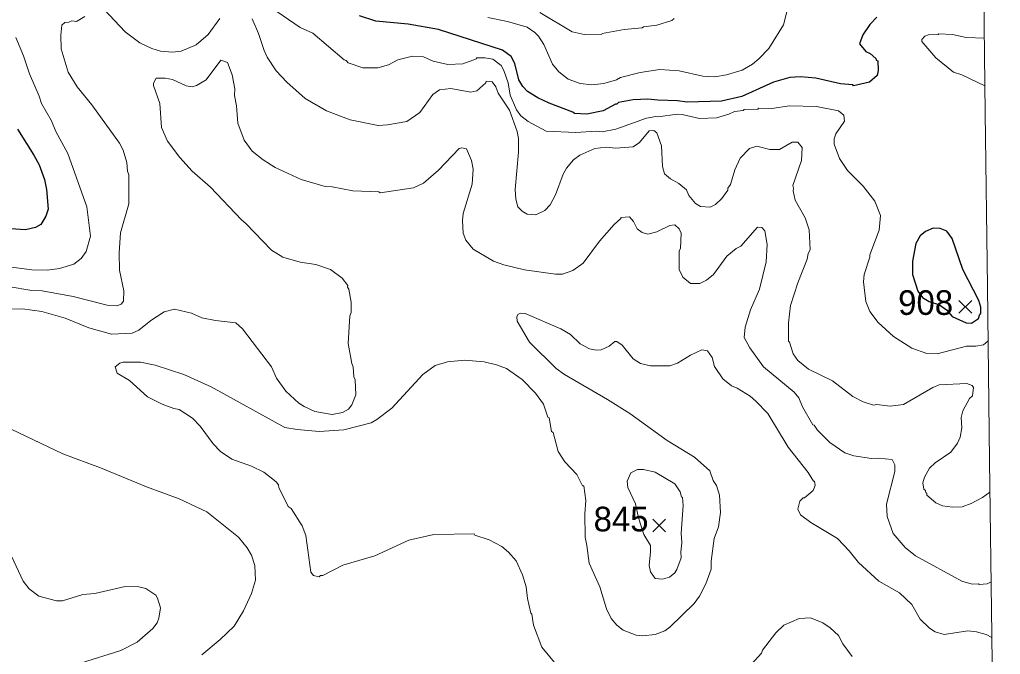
# Model space of a CAD drawing. Extents: x 265.7 to 292.1, y 7676.2 to 7704.2.
# Drawn here: x 288.719 to 291.905, y 7694.536 to 7696.597 of the extents above; entities that cross this region are included whole.
import ezdxf
from ezdxf.enums import TextEntityAlignment as Align

# ---------------------------------------------------------------- set-up
doc = ezdxf.new("R2010")
doc.units = 0
doc.header["$LTSCALE"] = 0.032
for name, color, linetype, lineweight in [('1', 7, 'Continuous', 25), ('2', 7, 'Continuous', 13), ('21', 7, 'Continuous', 25), ('63', 7, 'Continuous', 25)]:
    doc.layers.add(name, color=color, linetype=linetype, lineweight=lineweight)
doc.layers.add('61', color=7, linetype='Continuous')

msp = doc.modelspace()

# ---------------------------------------------------------------- linework, layer by layer
at = {"layer": '1'}
for points in [[(291.5034, 7696.6049), (291.4803, 7696.5809), (291.4579, 7696.5474), (291.4475, 7696.5187), (291.4683, 7696.4932), (291.4819, 7696.4868), (291.5002, 7696.4708), (291.501, 7696.4653), (291.5066, 7696.4629), (291.5082, 7696.4317), (291.5042, 7696.4158), (291.4795, 7696.3934), (291.4276, 7696.3823), (291.4252, 7696.3855), (291.3853, 7696.3886), (291.3055, 7696.407), (291.256, 7696.411), (291.2209, 7696.4094), (291.1683, 7696.3934), (291.0645, 7696.3479), (290.9991, 7696.332), (290.8874, 7696.3288), (290.8555, 7696.3336), (290.7916, 7696.3352), (290.7597, 7696.3392), (290.7118, 7696.3368), (290.664, 7696.328), (290.6592, 7696.3224), (290.6544, 7696.3224), (290.6145, 7696.3009), (290.5618, 7696.2897), (290.5211, 7696.2921), (290.5163, 7696.2969), (290.4389, 7696.3256), (290.4022, 7696.3432), (290.3687, 7696.3639), (290.3535, 7696.3799), (290.3408, 7696.4014), (290.3272, 7696.4541), (290.316, 7696.4772), (290.2873, 7696.498), (290.0798, 7696.565), (289.9809, 7696.5825), (289.8756, 7696.5921), (289.8229, 7696.6089)], [(288.7113, 7696.2418), (288.7648, 7696.1572), (288.7815, 7696.1253), (288.7991, 7696.0774), (288.8063, 7696.0455), (288.8111, 7695.9817), (288.8039, 7695.9585), (288.7871, 7695.9322), (288.7696, 7695.9218), (288.7377, 7695.9147), (288.6898, 7695.9178)]]:
    msp.add_lwpolyline(points, dxfattribs=at)
msp.add_lwpolyline([(291.6369, 7695.7153), (291.6519, 7695.6949), (291.674, 7695.6817), (291.7076, 7695.6711), (291.7297, 7695.6552), (291.7483, 7695.6331), (291.7939, 7695.6122), (291.8114, 7695.6114), (291.8338, 7695.6266), (291.8385, 7695.641), (291.8417, 7695.6426), (291.8417, 7695.6633), (291.8353, 7695.6849), (291.7827, 7695.7854), (291.7484, 7695.8859), (291.7308, 7695.9099), (291.7093, 7695.9194), (291.6861, 7695.9202), (291.6614, 7695.9091), (291.6446, 7695.8947), (291.6303, 7695.87), (291.6199, 7695.8125), (291.6199, 7695.7694)], close=True, dxfattribs=at)
at = {"layer": '2'}
for points in [[(288.993, 7696.6296), (289.0616, 7696.557), (289.1095, 7696.5211), (289.1478, 7696.5028), (289.1766, 7696.4948), (289.2149, 7696.4908), (289.2436, 7696.4948), (289.2923, 7696.5147), (289.3314, 7696.5482), (289.3689, 7696.6009)], [(291.8649, 7695.5543), (291.8496, 7695.5407), (291.8253, 7695.5369), (291.7953, 7695.5369), (291.6997, 7695.5125), (291.6662, 7695.5133), (291.6167, 7695.53), (291.5577, 7695.5683), (291.5082, 7695.6138), (291.4811, 7695.6497), (291.4683, 7695.6817), (291.4603, 7695.7455), (291.4619, 7695.7694), (291.4811, 7695.8253), (291.4811, 7695.8333), (291.5106, 7695.9131), (291.5154, 7695.9609), (291.497, 7696.0072), (291.4595, 7696.0567), (291.4084, 7696.107), (291.3821, 7696.1461), (291.3646, 7696.1924), (291.3646, 7696.2099), (291.3701, 7696.2259), (291.3981, 7696.2674), (291.3965, 7696.2873), (291.3789, 7696.3009), (291.3071, 7696.3144), (291.2193, 7696.3168), (291.1619, 7696.3089), (291.1188, 7696.3097), (291.1164, 7696.3065), (291.0725, 7696.3049), (291.0693, 7696.3017), (291.0406, 7696.2985), (291.023, 7696.2897), (290.9831, 7696.2785), (290.9273, 7696.2761), (290.8714, 7696.2889), (290.8555, 7696.2897), (290.7916, 7696.2809), (290.786, 7696.2825), (290.7557, 7696.2769), (290.656, 7696.2418), (290.6113, 7696.233), (290.5921, 7696.2346), (290.5251, 7696.2307), (290.4294, 7696.2346), (290.3703, 7696.2658), (290.3472, 7696.2849), (290.3328, 7696.3041), (290.312, 7696.3519), (290.3057, 7696.3918), (290.2921, 7696.4317), (290.2833, 7696.4477), (290.2562, 7696.4684), (290.2299, 7696.4732), (290.2027, 7696.4724), (290.2027, 7696.4692), (290.158, 7696.4533), (290.1102, 7696.4517), (290.0623, 7696.4621), (290.0304, 7696.4756), (289.9953, 7696.478), (289.9474, 7696.4661), (289.9171, 7696.4501), (289.882, 7696.4405), (289.8341, 7696.4405), (289.7862, 7696.4565), (289.7798, 7696.4645), (289.7734, 7696.466), (289.6713, 7696.553), (289.6298, 7696.5714), (289.5372, 7696.6352)], [(290.2394, 7696.6033), (290.3033, 7696.5905), (290.3671, 7696.5722), (290.3926, 7696.5554), (290.4046, 7696.5435), (290.4214, 7696.5163), (290.4501, 7696.4525), (290.47, 7696.4278), (290.5012, 7696.4038), (290.5395, 7696.3894), (290.5778, 7696.3855), (290.6161, 7696.3894), (290.6576, 7696.4014), (290.6711, 7696.4086), (290.7342, 7696.4254), (290.798, 7696.4349), (290.8618, 7696.4309), (290.9385, 7696.4134), (290.9768, 7696.411), (291.0151, 7696.4174), (291.0661, 7696.4325), (291.0996, 7696.4525), (291.1204, 7696.4692), (291.1523, 7696.5036), (291.2002, 7696.5802), (291.2137, 7696.6312)], [(288.8789, 7696.5889), (288.8877, 7696.5929), (288.9028, 7696.5913), (288.9308, 7696.6073)], [(289.4742, 7696.5993), (289.4949, 7696.5514), (289.5125, 7696.4972), (289.5229, 7696.4748), (289.5516, 7696.4309), (289.5867, 7696.3934), (289.6465, 7696.3408), (289.716, 7696.3009), (289.7926, 7696.2713), (289.8835, 7696.253), (289.9139, 7696.2554), (289.9769, 7696.2666), (290.0184, 7696.2953), (290.0615, 7696.3543), (290.083, 7696.3687), (290.1197, 7696.3735), (290.1844, 7696.3615), (290.2035, 7696.3663), (290.233, 7696.3918), (290.2346, 7696.3974), (290.2538, 7696.395), (290.2658, 7696.3783), (290.2729, 7696.3583), (290.3096, 7696.3033), (290.3352, 7696.2339), (290.3392, 7696.2115), (290.3392, 7696.1668), (290.3288, 7696.0455), (290.3304, 7696.0136), (290.3376, 7695.9889), (290.3511, 7695.9753), (290.3671, 7695.9649), (290.3958, 7695.9633), (290.4246, 7695.9777), (290.4421, 7695.9953), (290.4597, 7696.028), (290.4844, 7696.095), (290.4948, 7696.1142), (290.5179, 7696.1413), (290.5387, 7696.1572), (290.5873, 7696.1788), (290.6241, 7696.1828), (290.656, 7696.1796), (290.7118, 7696.1844), (290.7326, 7696.1979), (290.7637, 7696.2354), (290.7789, 7696.237), (290.7884, 7696.2299), (290.8044, 7696.1876), (290.8068, 7696.1205), (290.814, 7696.0966), (290.8331, 7696.0798), (290.8603, 7696.0647), (290.885, 7696.0447), (290.893, 7696.0264), (290.9145, 7696), (290.9305, 7695.9905), (290.9624, 7695.9881), (290.9791, 7695.9968), (290.9999, 7696.016), (291.0198, 7696.0431), (291.0198, 7696.0495), (291.0278, 7696.0615), (291.0422, 7696.1094), (291.0597, 7696.1477), (291.0901, 7696.1788), (291.114, 7696.186), (291.1555, 7696.1756), (291.1874, 7696.1756), (291.2281, 7696.1995), (291.2465, 7696.1995), (291.2608, 7696.182), (291.2592, 7696.1397), (291.2305, 7696.0583), (291.2329, 7696.0503)], [(290.4086, 7696.6201), (290.5139, 7696.5578), (290.5522, 7696.5482), (290.6097, 7696.5498), (290.6113, 7696.5522), (290.6831, 7696.565), (290.7406, 7696.5698), (290.7453, 7696.573), (290.7884, 7696.5794), (290.8379, 7696.5937), (290.8451, 7696.6001)], [(288.9052, 7696.3791), (288.8757, 7696.4262), (288.8534, 7696.502), (288.8526, 7696.5467), (288.8558, 7696.5794), (288.8653, 7696.5881), (288.8789, 7696.5889)], [(288.7057, 7696.5387), (288.7313, 7696.4796), (288.7504, 7696.4206), (288.7824, 7696.3488), (288.7895, 7696.3248), (288.8222, 7696.2682), (288.8366, 7696.2339), (288.8749, 7696.162), (288.9372, 7695.9897), (288.9483, 7695.8939), (288.9348, 7695.8444), (288.9188, 7695.8213), (288.8949, 7695.8029), (288.8478, 7695.7886), (288.8079, 7695.7838), (288.7584, 7695.7846), (288.6244, 7695.8021)], [(291.8528, 7696.5366), (291.7939, 7696.5387), (291.7492, 7696.549), (291.7045, 7696.5506), (291.7029, 7696.5482), (291.671, 7696.5474), (291.6598, 7696.5435), (291.6502, 7696.5323), (291.6502, 7696.5259), (291.6949, 7696.4732), (291.7524, 7696.4261), (291.7795, 7696.4182), (291.8547, 7696.3825)], [(289.4167, 7696.3504), (289.4175, 7696.3727), (289.4095, 7696.4174), (289.3944, 7696.4581), (289.3721, 7696.4653), (289.3242, 7696.4014), (289.2931, 7696.3831)], [(289.2931, 7696.3831), (289.2795, 7696.3791), (289.2595, 7696.3815), (289.2157, 7696.4022), (289.1909, 7696.407), (289.1622, 7696.407), (289.1534, 7696.3903), (289.1534, 7696.3831), (289.1742, 7696.3248), (289.1797, 7696.2466), (289.1989, 7696.2019), (289.2388, 7696.1493), (289.2795, 7696.1054), (289.3385, 7696.0535), (289.4391, 7695.9466), (289.4534, 7695.9354), (289.5372, 7695.8484), (289.5739, 7695.8253), (289.6298, 7695.8101), (289.6809, 7695.8021), (289.7287, 7695.7854), (289.7662, 7695.7575), (289.7846, 7695.7343), (289.7838, 7695.7279), (289.7878, 7695.7224), (289.7958, 7695.6801), (289.7958, 7695.6466), (289.7918, 7695.6354), (289.7862, 7695.546), (289.7974, 7695.4806), (289.8021, 7695.4694), (289.8045, 7695.4375), (289.8085, 7695.4279), (289.8109, 7695.3784), (289.7974, 7695.3465), (289.787, 7695.3329), (289.767, 7695.3218), (289.7335, 7695.3154), (289.6777, 7695.325), (289.6426, 7695.3409), (289.6258, 7695.3521), (289.5835, 7695.3912), (289.5532, 7695.4327), (289.5372, 7695.4694), (289.4431, 7695.5931), (289.4215, 7695.6122), (289.3553, 7695.6202), (289.3106, 7695.629), (289.2771, 7695.6442), (289.2212, 7695.6569), (289.1877, 7695.6481), (289.1446, 7695.6202), (289.1055, 7695.5891), (289.084, 7695.5795), (289.017, 7695.5755), (288.9435, 7695.5963), (288.8669, 7695.6274), (288.7903, 7695.6489), (288.7281, 7695.6585), (288.594, 7695.6553)], [(288.6818, 7695.7303), (288.7584, 7695.7176), (288.7919, 7695.716), (288.8925, 7695.6984), (289.0026, 7695.6697), (289.0345, 7695.6681), (289.0489, 7695.6729), (289.0561, 7695.6825), (289.0576, 7695.7168), (289.0425, 7695.7838), (289.0417, 7695.8397), (289.0465, 7695.9051), (289.0728, 7695.9992), (289.0736, 7696.0934), (289.0688, 7696.1046), (289.0664, 7696.1333), (289.0553, 7696.1732), (289.0425, 7696.1955), (288.9531, 7696.32), (288.9052, 7696.3791)], [(291.8746, 7694.7715), (291.8623, 7694.7653), (291.836, 7694.7634), (291.8338, 7694.7656), (291.813, 7694.7648), (291.7795, 7694.7736), (291.6287, 7694.8566), (291.5952, 7694.8837), (291.5569, 7694.9284), (291.5369, 7694.9842), (291.5353, 7695.0241), (291.5617, 7695.1295), (291.5617, 7695.1518), (291.5529, 7695.1694), (291.5082, 7695.1734), (291.4859, 7695.1718), (291.4284, 7695.1805), (291.3997, 7695.1909), (291.351, 7695.2244), (291.3103, 7695.2643), (291.2999, 7695.2803), (291.2951, 7695.2819), (291.2616, 7695.3401), (291.2496, 7695.3689), (291.2345, 7695.388), (291.1355, 7695.4702), (291.0909, 7695.5316), (291.0725, 7695.5652), (291.0757, 7695.5987), (291.0932, 7695.6545), (291.122, 7695.7216), (291.1435, 7695.8109), (291.1475, 7695.8668), (291.1395, 7695.9115), (291.13, 7695.9218), (291.1156, 7695.9234), (291.0613, 7695.8612), (291.047, 7695.854), (291.0166, 7695.8293), (290.9728, 7695.7694), (290.9504, 7695.7511), (290.9289, 7695.7407), (290.8978, 7695.7399), (290.873, 7695.7607), (290.8618, 7695.7854), (290.861, 7695.8468), (290.8658, 7695.854), (290.8682, 7695.9035), (290.8618, 7695.9179), (290.8475, 7695.9306), (290.8307, 7695.929), (290.7884, 7695.9083), (290.7597, 7695.9003), (290.7406, 7695.9059), (290.7246, 7695.9179), (290.7134, 7695.9418), (290.6999, 7695.957), (290.6719, 7695.9546), (290.6719, 7695.9514), (290.6496, 7695.9314), (290.6025, 7695.878), (290.549, 7695.8061), (290.5155, 7695.783), (290.482, 7695.771), (290.4597, 7695.771), (290.3591, 7695.7846), (290.2921, 7695.8006), (290.2586, 7695.8125), (290.1916, 7695.8516), (290.1684, 7695.8812), (290.1596, 7695.9035), (290.1572, 7695.945), (290.1596, 7695.9673), (290.1884, 7696.0631), (290.1916, 7696.111), (290.1868, 7696.1397), (290.17, 7696.178), (290.1549, 7696.1812), (290.1469, 7696.1788), (290.079, 7696.1078), (290.0304, 7696.0655), (289.9985, 7696.0511), (289.8899, 7696.0344), (289.8859, 7696.0383), (289.8006, 7696.0415), (289.7335, 7696.0543), (289.7112, 7696.0551), (289.633, 7696.0782), (289.5484, 7696.1173), (289.5101, 7696.1413), (289.4742, 7696.17), (289.4479, 7696.2051), (289.4271, 7696.261), (289.4231, 7696.3168), (289.4167, 7696.3504)], [(291.2329, 7696.0503), (291.2313, 7696.0407), (291.2377, 7696.0104), (291.2704, 7695.953), (291.2832, 7695.9147), (291.2864, 7695.85), (291.2808, 7695.8381)], [(291.2808, 7695.8381), (291.2776, 7695.8189), (291.2465, 7695.7423), (291.2225, 7695.6689), (291.2161, 7695.613), (291.2161, 7695.5532), (291.2201, 7695.55), (291.2321, 7695.5125), (291.2465, 7695.4902), (291.2816, 7695.4622), (291.3598, 7695.4247), (291.4252, 7695.3736), (291.4587, 7695.3561), (291.4922, 7695.3457), (291.5034, 7695.3473), (291.5465, 7695.3425), (291.5904, 7695.3473), (291.6853, 7695.4024), (291.7061, 7695.4111), (291.7955, 7695.4159), (291.813, 7695.4095), (291.8178, 7695.4024), (291.8146, 7695.376), (291.805, 7695.3665), (291.7827, 7695.3274), (291.7779, 7695.305), (291.7795, 7695.2715), (291.7747, 7695.2412), (291.7651, 7695.222), (291.7436, 7695.1933), (291.6933, 7695.1582), (291.6742, 7695.1406), (291.6582, 7695.1119), (291.6534, 7695.0928), (291.6566, 7695.0728), (291.6614, 7695.068), (291.6622, 7695.0608), (291.6662, 7695.0593), (291.6662, 7695.0537), (291.6949, 7695.0281), (291.7173, 7695.0185), (291.7492, 7695.0146), (291.7811, 7695.0154), (291.8098, 7695.0257), (291.8465, 7695.0457), (291.871, 7695.0629)], [(291.8769, 7694.5913), (291.8585, 7694.6012), (291.8274, 7694.61), (291.7987, 7694.6124), (291.722, 7694.6012), (291.6933, 7694.61), (291.6742, 7694.6212), (291.6446, 7694.6507), (291.6167, 7694.6986), (291.5768, 7694.7361), (291.5098, 7694.7744), (291.4444, 7694.835), (291.414, 7694.8725), (291.3757, 7694.9124), (291.2896, 7694.9643), (291.256, 7694.9898), (291.2473, 7695.0082), (291.2536, 7695.0337), (291.264, 7695.0441), (291.2688, 7695.0449), (291.2967, 7695.068), (291.3031, 7695.0848), (291.3007, 7695.0983), (291.2975, 7695.0983), (291.28, 7695.1263), (291.2153, 7695.2085), (291.1491, 7695.3178), (291.1108, 7695.3585), (291.0917, 7695.3744), (291.0494, 7695.4008), (291.031, 7695.408), (291.0031, 7695.4311), (290.9759, 7695.471), (290.9688, 7695.4997), (290.9536, 7695.5221), (290.9353, 7695.5253), (290.8986, 7695.5077), (290.8555, 7695.4814), (290.8315, 7695.4734), (290.7677, 7695.4726), (290.7358, 7695.4806), (290.7118, 7695.4957), (290.6759, 7695.5404), (290.6592, 7695.5516), (290.652, 7695.5524), (290.6336, 7695.5372), (290.6081, 7695.5253), (290.5921, 7695.5237), (290.5698, 7695.5284), (290.5395, 7695.5444), (290.5083, 7695.5747), (290.4764, 7695.5931), (290.3607, 7695.6426), (290.3448, 7695.6442), (290.3368, 7695.6394), (290.3336, 7695.6322), (290.3352, 7695.6178), (290.3751, 7695.55), (290.4621, 7695.4646), (290.4884, 7695.4447), (290.6288, 7695.3641), (290.7007, 7695.3178), (290.8219, 7695.2308), (290.9113, 7695.1765), (290.9608, 7695.1327), (290.972, 7695.1007), (290.9823, 7695.0848), (290.9927, 7695.0529), (290.9959, 7694.997), (290.9895, 7694.9507), (290.9751, 7694.9124), (290.9648, 7694.839), (290.9648, 7694.8127), (290.948, 7694.7656), (290.9273, 7694.7257), (290.9097, 7694.7018), (290.8307, 7694.6244), (290.8148, 7694.6132), (290.7836, 7694.6012), (290.7437, 7694.5964), (290.7214, 7694.5988), (290.6799, 7694.6148), (290.6584, 7694.6315), (290.64, 7694.6523), (290.6256, 7694.6842), (290.6033, 7694.756), (290.569, 7694.8326), (290.5618, 7694.8901), (290.5554, 7694.9172), (290.5546, 7694.9922), (290.5586, 7695.0361), (290.5514, 7695.0832), (290.5474, 7695.084), (290.5283, 7695.1199), (290.49, 7695.1614)], [(290.4206, 7695.3481), (290.3942, 7695.3848), (290.3511, 7695.4287), (290.3001, 7695.4646), (290.2682, 7695.4766), (290.2283, 7695.4862), (290.1644, 7695.4917), (290.1086, 7695.4862), (290.0687, 7695.4742), (290.0288, 7695.4447), (289.9282, 7695.3361), (289.8788, 7695.2986), (289.8604, 7695.2883), (289.7718, 7695.2651), (289.692, 7695.2603), (289.6202, 7695.2659), (289.5803, 7695.2731), (289.3409, 7695.4048), (289.2516, 7695.4447), (289.159, 7695.475), (289.1111, 7695.4846), (289.0553, 7695.4846), (289.0441, 7695.4814), (289.0289, 7695.4702), (289.0353, 7695.4495), (289.0752, 7695.4255), (289.1335, 7695.3728), (289.1813, 7695.3481), (289.2196, 7695.3345), (289.2372, 7695.3313), (289.2803, 7695.3034), (289.305, 7695.2771), (289.3473, 7695.2196), (289.3712, 7695.1949), (289.408, 7695.1702), (289.4718, 7695.1478), (289.5117, 7695.1279), (289.5516, 7695.0967), (289.5596, 7695.0872), (289.5604, 7695.0784), (289.5915, 7695.0162), (289.6003, 7695.0098), (289.6362, 7694.9539), (289.6481, 7694.922), (289.6649, 7694.8031), (289.6737, 7694.7927), (289.6912, 7694.7879), (289.696, 7694.7927), (289.7032, 7694.7927), (289.7686, 7694.8262), (289.8724, 7694.8558), (289.9825, 7694.9068), (290.0639, 7694.926), (290.1955, 7694.9276), (290.1979, 7694.9236), (290.2442, 7694.9084), (290.2857, 7694.8861), (290.3073, 7694.8677), (290.3312, 7694.8398), (290.3519, 7694.7943), (290.3639, 7694.756), (290.3687, 7694.7177), (290.3799, 7694.6698), (290.3831, 7694.6674), (290.3878, 7694.6315), (290.415, 7694.5597), (290.4668, 7694.4967)], [(288.2214, 7695.3481), (288.2445, 7695.3409), (288.3451, 7695.3425), (288.5717, 7695.3074), (288.6244, 7695.293), (288.6914, 7695.2675), (288.859, 7695.1877)], [(290.49, 7695.1614), (290.4684, 7695.1949), (290.4517, 7695.2563), (290.4469, 7695.2603), (290.4389, 7695.3042), (290.4349, 7695.3066), (290.4206, 7695.3481)], [(288.859, 7695.1877), (288.9818, 7695.1414), (289.1303, 7695.08), (289.2372, 7695.0409), (289.3266, 7694.9986), (289.4295, 7694.9164), (289.4574, 7694.8821), (289.4718, 7694.8582), (289.483, 7694.8247), (289.4854, 7694.7768), (289.4718, 7694.7337), (289.4455, 7694.6778), (289.4151, 7694.6284), (289.3697, 7694.5845), (289.3106, 7694.535)], [(289.1063, 7694.756), (289.0616, 7694.7568), (288.9627, 7694.7345), (288.9244, 7694.7305), (288.8574, 7694.7105), (288.8382, 7694.7097), (288.7808, 7694.7249), (288.7496, 7694.7488), (288.7305, 7694.7736), (288.6698, 7694.9044)], [(289.1654, 7694.6387), (289.171, 7694.6539), (289.1757, 7694.6874), (289.167, 7694.7193), (289.1606, 7694.7289), (289.1287, 7694.7504), (289.1063, 7694.756)], [(291.0956, 7694.5039), (291.1284, 7694.5406), (291.1324, 7694.5502), (291.1754, 7694.6068), (291.201, 7694.6307), (291.2513, 7694.6531), (291.288, 7694.6547), (291.3279, 7694.6387), (291.3518, 7694.6228), (291.3789, 7694.598), (291.3933, 7694.5709), (291.4236, 7694.5294)], [(288.6866, 7694.1679), (288.7456, 7694.2453), (288.7792, 7694.306), (288.8143, 7694.3842), (288.827, 7694.4249), (288.8302, 7694.4249), (288.835, 7694.4352), (288.8574, 7694.4616), (288.8893, 7694.4895), (288.9164, 7694.5079), (289.0473, 7694.5485), (289.0999, 7694.5765), (289.1518, 7694.6204), (289.1654, 7694.6387)]]:
    msp.add_lwpolyline(points, dxfattribs=at)
msp.add_lwpolyline([(290.7195, 7695.0254), (290.7292, 7694.9798), (290.7464, 7694.926), (290.7677, 7694.8893), (290.7685, 7694.8693), (290.7637, 7694.8247), (290.7677, 7694.8039), (290.7828, 7694.7831), (290.8076, 7694.7808), (290.8299, 7694.7871), (290.8467, 7694.8015), (290.8539, 7694.8119), (290.8682, 7694.8502), (290.8666, 7694.8693), (290.8698, 7694.8981), (290.8674, 7694.93), (290.8746, 7695.0194), (290.8722, 7695.0457), (290.869, 7695.0481), (290.865, 7695.064), (290.8467, 7695.0896), (290.7836, 7695.1279), (290.7453, 7695.1366), (290.7262, 7695.1366), (290.7038, 7695.1255), (290.6919, 7695.0991), (290.6943, 7695.0784)], close=True, dxfattribs=at)
at = {"layer": '21'}
for p, q in [((291.7704, 7695.6847), (291.8116, 7695.6435)), ((291.8116, 7695.6847), (291.7704, 7695.6435)), ((290.7758, 7694.9757), (290.817, 7694.9345)), ((290.817, 7694.9757), (290.7758, 7694.9345))]:
    msp.add_line(p, q, dxfattribs=at)
at = {"layer": '63', "lineweight": 13}
msp.add_lwpolyline([(291.7577, 7704.203), (291.7647, 7703.638), (291.7717, 7703.0731), (291.7787, 7702.5082), (291.7857, 7701.9433), (291.7927, 7701.3784), (291.7997, 7700.8135), (291.8067, 7700.2486), (291.8137, 7699.6837), (291.8207, 7699.1188), (291.8277, 7698.5539), (291.8347, 7697.9889), (291.8417, 7697.424), (291.8487, 7696.8591), (291.8557, 7696.2942), (291.8628, 7695.7293), (291.8698, 7695.1644), (291.8768, 7694.5995), (291.8838, 7694.0345), (291.8908, 7693.4696), (291.8978, 7692.9047), (291.9049, 7692.3398)], dxfattribs=at)

# ---------------------------------------------------------------- texts
at = {"layer": '61'}
for s, p in [('908', (291.6621, 7695.6384)), ('845', (290.6726, 7694.9356))]:
    msp.add_text(s, height=0.08, dxfattribs=at).set_placement(p, align=Align.CENTER)

doc.saveas('drawing.dxf')
